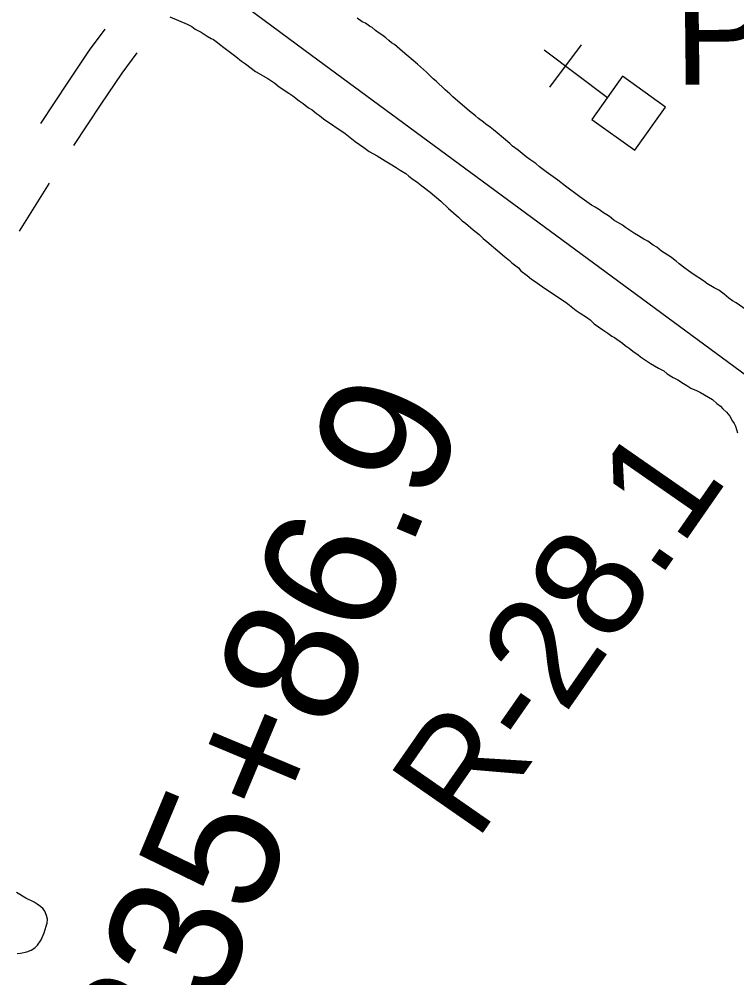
# Model space of a CAD drawing. Extents: x 3823584 to 3861785, y 301729 to 327625.
# Drawn here: x 3838799 to 3839341, y 321728 to 322453 of the extents above; entities that cross this region are included whole.
import ezdxf

# ---------------------------------------------------------------- set-up
doc = ezdxf.new("R2010")
doc.units = 0
for name, color, linetype in [('V-BLDG-OTLN', 7, 'Continuous'), ('V-RIVR-EDGE', 7, 'Continuous'), ('V-RIVR-RANG-IDEN', 7, 'Continuous'), ('V-ROAD-CNTR', 7, 'Continuous'), ('V-SITE-OTLN', 7, 'Continuous'), ('V-SITE-OTLN-IDEN', 7, 'Continuous'), ('V-SITE-VEGE', 7, 'Continuous'), ('V-SURV-IDEN', 7, 'Continuous')]:
    doc.layers.add(name, color=color, linetype=linetype)

msp = doc.modelspace()

# ---------------------------------------------------------------- linework, layer by layer
at = {"layer": 'V-BLDG-OTLN'}
msp.add_lwpolyline([(3839231.07, 322376.84), (3839263.59, 322353.55), (3839286.88, 322386.07), (3839254.36, 322409.36)], close=True, dxfattribs=at)
at = {"layer": 'V-RIVR-EDGE'}
msp.add_spline([(3836304.38, 325474.18), (3836346.41, 325438.32), (3836389.41, 325406.07), (3836417.64, 325385.43), (3836442.67, 325366.73), (3836470.25, 325340.95), (3836497.82, 325313.88), (3836554.9, 325258.45), (3836598.51, 325215.91), (3836636.36, 325181.1), (3836681.26, 325139.85), (3836737.07, 325093.42), (3836790.94, 325041.22), (3836840.33, 324993.52), (3836889.07, 324947.12), (3836934.61, 324907.14), (3836980.81, 324871.03), (3837015.47, 324849.09), (3837040.49, 324829.1), (3837085.39, 324787.2), (3837143.76, 324734.34), (3837181.61, 324700.82), (3837223.29, 324659.57), (3837272.05, 324619.59), (3837314.38, 324579.63), (3837346.45, 324546.76), (3837364.4, 324527.43), (3837395.83, 324500.35), (3837442.02, 324462.31), (3837492.71, 324422.97), (3837554.31, 324372.67), (3837573.56, 324361.05), (3837583.2, 324359.1), (3837596.69, 324352.64), (3837621.08, 324337.79), (3837648.03, 324319.73), (3837677.54, 324292.01), (3837718.58, 324249.48), (3837753.85, 324214.68), (3837781.43, 324188.89), (3837800.05, 324179.85), (3837819.95, 324170.8), (3837850.72, 324134.08), (3837874.45, 324110.23), (3837909.07, 324073.5), (3837941.78, 324040.64), (3837989.87, 323991.66), (3838022.58, 323960.72), (3838034.12, 323947.83), (3838046.3, 323933.66), (3838066.83, 323916.25), (3838089.91, 323892.41), (3838140.59, 323849.21), (3838186.14, 323811.17), (3838215.65, 323785.38), (3838265.68, 323736.4), (3838297.1, 323707.39), (3838336.87, 323671.94), (3838359.95, 323645.52), (3838385.62, 323627.46), (3838404.24, 323615.84), (3838421.56, 323601.65), (3838441.44, 323582.32), (3838460.05, 323567.49), (3838468.4, 323563.61), (3838484.45, 323555.21), (3838548.59, 323496.55), (3838595.44, 323464.29), (3838649.98, 323422.37), (3838701.3, 323379.82), (3838749.43, 323345.62), (3838798.22, 323317.86), (3838856.62, 323274.64), (3838932.99, 323221.74), (3838989.47, 323184.31), (3839037.6, 323150.12), (3839068.42, 323134.62), (3839093.42, 323104.98), (3839110.73, 323086.94), (3839122.93, 323081.12), (3839143.46, 323065.64), (3839172.34, 323044.36), (3839190.96, 323032.74), (3839215.99, 323015.96), (3839242.32, 323006.26), (3839316.8, 322969.43), (3839341.84, 322955.87), (3839371.38, 322944.22), (3839391.29, 322935.81), (3839417.61, 322920.32), (3839461.26, 322894.5), (3839483.71, 322873.23), (3839520.3, 322851.28), (3839555.6, 322828.69), (3839599.9, 322806.72), (3839718.7, 322751.14), (3839768.14, 322726.59), (3839807.95, 322705.92), (3839836.85, 322696.21), (3839865.1, 322680.71), (3839887.57, 322667.8), (3839924.17, 322652.28), (3839969.76, 322630.31), (3840004.43, 322612.22), (3840037.82, 322597.35), (3840085.35, 322579.88), (3840108.46, 322565.68), (3840121.92, 322548.93), (3840123.18, 322539.92), (3840122.53, 322533.5), (3840118, 322521.29), (3840112.84, 322514.24), (3840095.47, 322509.14), (3840089.68, 322509.15), (3840085.17, 322504.66), (3840084.51, 322498.23), (3840085.78, 322491.8), (3840130.72, 322467.26), (3840169.89, 322448.52), (3840197.51, 322439.45), (3840209.08, 322437.5), (3840231.59, 322441.3), (3840246.39, 322448.98), (3840266.34, 322458.57), (3840273.43, 322466.27), (3840278.59, 322471.4), (3840288.9, 322480.37), (3840295.98, 322484.85), (3840301.77, 322484.84), (3840308.2, 322484.82), (3840320.4, 322479.01), (3840324.87, 322470), (3840326.78, 322461.63), (3840338.32, 322450.03), (3840344.74, 322444.88), (3840366.58, 322437.75), (3840385.84, 322428.06), (3840421.8, 322409.33), (3840466.1, 322385.43), (3840492.41, 322368.65), (3840506.53, 322357.04), (3840533.49, 322340.26), (3840559.18, 322331.2), (3840587.44, 322322.13), (3840611.85, 322311.78), (3840642.02, 322296.28), (3840678.62, 322276.26), (3840712.64, 322255.6), (3840733.18, 322242.05), (3840784.53, 322210.43), (3840835.89, 322183.3), (3840892.39, 322153.59), (3840923.85, 322139.37), (3840950.82, 322127.08), (3840989.33, 322099.99), (3841017.57, 322082.56), (3841061.24, 322062.52), (3841092.69, 322044.45), (3841151.1, 322005.09), (3841210.78, 321964.44), (3841240.29, 321939.29), (3841299.97, 321894.79), (3841335.89, 321862.55), (3841374.37, 321823.89), (3841411.57, 321789.72), (3841444.92, 321758.14), (3841469.94, 321736.22), (3841482.12, 321723.98), (3841496.22, 321704.66), (3841509.05, 321694.34), (3841523.18, 321687.23), (3841573.9, 321660.75), (3841623.97, 321631.69), (3841667.62, 321606.51), (3841696.52, 321593.59), (3841738.26, 321575.48), (3841787.07, 321556.72), (3841815.99, 321552.15), (3841851.33, 321544.99), (3841886.66, 321533.33), (3841930.32, 321511.36), (3841950.22, 321498.46), (3841977.18, 321482.96), (3841998.38, 321476.48), (3842052.99, 321463.49), (3842082.55, 321456.34), (3842109.52, 321444.7), (3842146.12, 321427.26), (3842196.2, 321402.06), (3842241.13, 321374.95), (3842288.63, 321345.26), (3842321.38, 321327.18), (3842366.94, 321295.56), (3842395.19, 321280.07), (3842429.22, 321264.55), (3842452.35, 321258.71), (3842470.97, 321249.66)], degree=3, dxfattribs=at)
at = {"layer": 'V-ROAD-CNTR'}
for points in [[(3835362.23, 325460.93), (3835509.51, 325334.35), (3835871.75, 325022.77), (3836108.4, 324817.6), (3836413.99, 324556.93), (3836839.75, 324193.66), (3837163.69, 323918.79), (3837445.02, 323669.36), (3837836.48, 323328.41), (3838069.57, 323134.88), (3838125.38, 323086.8), (3838255.98, 322989.46), (3838600, 322735.35), (3839019.31, 322425.42), (3839565.54, 322022.91), (3840024.88, 321675.23), (3840474.87, 321349.99), (3840728.36, 321161.31)], [(3838863.38, 322444.93), (3838851.63, 322429), (3838835.39, 322404.97), (3838814.74, 322373.59)], [(3838887.53, 322427.13), (3838876.15, 322411.69), (3838860.35, 322388.32), (3838839.79, 322357.1)], [(3838821.41, 322328.63), (3838798.69, 322292.37)]]:
    msp.add_lwpolyline(points, dxfattribs=at)
at = {"layer": 'V-SITE-OTLN'}
for p, q in [((3839243.06, 322393.09), (3839195.06, 322429.09)), ((3839223.06, 322433.09), (3839199.06, 322401.09))]:
    msp.add_line(p, q, dxfattribs=at)
at = {"layer": 'V-SITE-VEGE'}
for points in [[(3838912.53, 322454.22), (3838925.5, 322448.63), (3838929.13, 322446.86), (3838931.55, 322445.08), (3838936.08, 322442.72), (3838940.61, 322439.75), (3838943.63, 322437.98), (3838945.44, 322437.09), (3838948.46, 322435.01), (3838949.98, 322433.53), (3838953.31, 322431.15), (3838962.38, 322424.32), (3838966.62, 322420.75), (3838969.64, 322418.68), (3838977.21, 322413.04), (3838986.57, 322407.71), (3838991.71, 322404.15), (3838995.04, 322401.48), (3839002.29, 322396.73), (3839005.31, 322394.66), (3839010.16, 322390.79), (3839013.18, 322388.72), (3839017.12, 322385.45), (3839019.83, 322383.97), (3839023.16, 322381.3), (3839025.58, 322379.82), (3839028.61, 322377.14), (3839044.93, 322366.17), (3839052.5, 322360.23), (3839058.85, 322355.47), (3839063.08, 322352.51), (3839069.12, 322349.26), (3839075.17, 322345.41), (3839078.79, 322343.34), (3839083.33, 322340.37), (3839086.34, 322338.59), (3839090.58, 322335.93), (3839093, 322333.85), (3839096.32, 322331.47), (3839099.04, 322329.69), (3839102.68, 322326.72), (3839109.03, 322321.97), (3839117.2, 322315.13), (3839122.96, 322309.48), (3839130.53, 322302.93), (3839133.26, 322300.25), (3839135.68, 322298.47), (3839141.44, 322293.41), (3839145.98, 322289.85), (3839149, 322286.87), (3839151.73, 322284.49), (3839165.06, 322273.2), (3839168.99, 322270.22), (3839170.8, 322268.44), (3839175.65, 322264.58), (3839177.47, 322262.49), (3839182.31, 322258.92), (3839185.64, 322256.25), (3839188.36, 322254.47), (3839193.5, 322250.61), (3839199.25, 322246.76), (3839211.64, 322238.46), (3839219.2, 322232.51), (3839222.23, 322230.44), (3839227.06, 322227.48), (3839229.78, 322225.4), (3839232.81, 322222.42), (3839239.47, 322217.97), (3839243.1, 322215.3), (3839246.12, 322213.22), (3839248.23, 322212.04), (3839254.28, 322207.89), (3839256.4, 322206.1), (3839259.42, 322204.03), (3839262.15, 322201.65), (3839266.08, 322198.98), (3839267.9, 322197.49), (3839275.45, 322192.45), (3839281.49, 322188.9), (3839285.42, 322186.83), (3839288.14, 322184.75), (3839292.67, 322181.79), (3839296, 322180.02), (3839300.23, 322177.35), (3839302.94, 322175.87), (3839305.96, 322173.79), (3839310.19, 322172.03)], [(3839099.57, 322418.48), (3839088.06, 322427.99), (3839082, 322433.34), (3839079.89, 322434.53), (3839077.77, 322436.31), (3839075.65, 322438.4), (3839072.62, 322440.77), (3839070.51, 322441.96), (3839067.79, 322444.03), (3839065.36, 322446.11), (3839063.25, 322447.3), (3839060.23, 322449.37), (3839057.81, 322450.55), (3839053.88, 322453.22)], [(3839347.62, 322232.9), (3839340.06, 322238.24), (3839337.34, 322239.72), (3839334.62, 322241.8), (3839330.99, 322244.77), (3839327.05, 322247.74), (3839323.43, 322249.51), (3839317.99, 322252.77), (3839315.57, 322254.85), (3839307.71, 322259.89), (3839304.08, 322262.56), (3839301.36, 322264.34), (3839297.13, 322267.6), (3839294.71, 322269.68), (3839290.47, 322272.95), (3839283.82, 322277.4), (3839280.19, 322280.37), (3839277.47, 322281.85), (3839273.54, 322284.82), (3839270.52, 322286.3), (3839266.29, 322288.96), (3839263.27, 322290.74), (3839256.62, 322295.18), (3839254.2, 322296.97), (3839247.85, 322300.81), (3839244.52, 322303.49), (3839239.09, 322306.74), (3839236.97, 322308.53), (3839233.64, 322310.6), (3839230.93, 322312.08), (3839222.16, 322318.31), (3839211.27, 322326.33), (3839205.52, 322330.79), (3839196.75, 322337.32), (3839191.61, 322340.88), (3839188.88, 322343.56), (3839184.35, 322346.52), (3839181.62, 322348.6), (3839175.57, 322353.65), (3839171.33, 322356.62), (3839169.21, 322358.71), (3839159.52, 322366.73), (3839156.8, 322368.81), (3839154.38, 322370.89), (3839151.05, 322373.26), (3839149.24, 322374.75), (3839145.6, 322377.42), (3839143.18, 322379.5), (3839138.64, 322383.07), (3839126.23, 322393.78), (3839123.8, 322396.16), (3839120.47, 322399.13), (3839118.35, 322401.22), (3839115.32, 322403.89), (3839113.5, 322405.68), (3839111.38, 322407.46), (3839106.23, 322412.53), (3839099.57, 322418.48)], [(3839310.19, 322172.03), (3839313.21, 322170.55), (3839322.27, 322165.23), (3839325.6, 322162.25), (3839328.32, 322160.17), (3839330.15, 322158.09), (3839332.87, 322155.71), (3839335.3, 322152.72), (3839337.44, 322148.84), (3839338.66, 322147.04), (3839339.58, 322145.25), (3839341.12, 322140.16)], [(3838797.07, 321746.78), (3838799.77, 321747.11), (3838804.57, 321748.05), (3838807.86, 321749.28), (3838810.55, 321751.11), (3838812.64, 321753.23), (3838815.31, 321757.16), (3838817.66, 321762.59), (3838819.12, 321767.41), (3838819.7, 321769.82), (3838819.97, 321772.83), (3838819.35, 321775.53), (3838818.12, 321778.82), (3838816.9, 321780.61), (3838814.78, 321782.4), (3838812.36, 321784.18), (3838809.94, 321785.66), (3838803.6, 321788.61), (3838796.65, 321793.05)]]:
    msp.add_lwpolyline(points, dxfattribs=at)

# ---------------------------------------------------------------- texts
at = {"layer": 'V-RIVR-RANG-IDEN'}
msp.add_text('R-28.1', height=83, rotation=55.2172, dxfattribs=at).set_placement((3839143.67, 321830.5))
at = {"layer": 'V-SITE-OTLN-IDEN'}
msp.add_text('Pilgrim', height=83, rotation=0.61622, dxfattribs=at).set_placement((3839292.97, 322402.85))
at = {"layer": 'V-SURV-IDEN'}
msp.add_text('835+86.9', height=100, rotation=67.33463, dxfattribs=at).set_placement((3838920.02, 321635.31))

doc.saveas('drawing.dxf')
